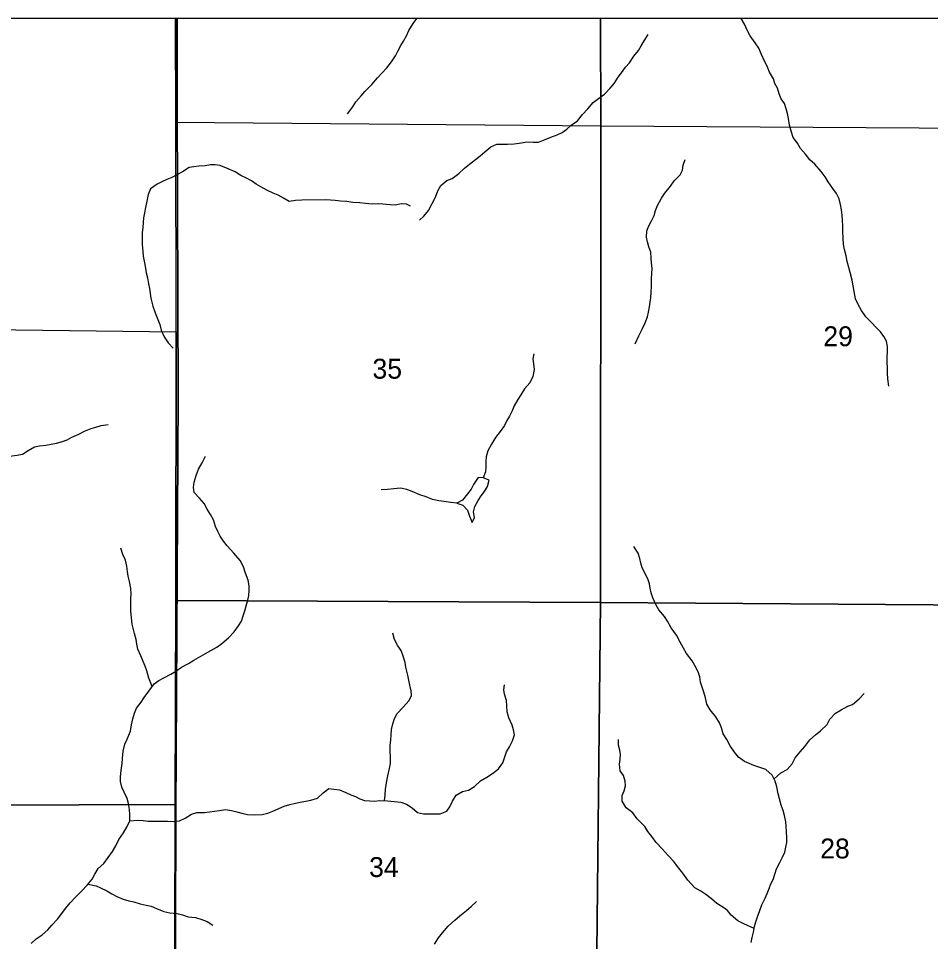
# Model space of a CAD drawing. Extents: x -10 to 158, y 8 to 33.
# Drawn here: x -8.24 to -6.322, y 13.18 to 15.122 of the extents above; entities that cross this region are included whole.
import ezdxf

# ---------------------------------------------------------------- set-up
doc = ezdxf.new("R2010")
doc.units = 0
for name, color, linetype in [('GM_X_Corporation', 7, 'Continuous'), ('GM_X_Minor_Lake', 7, 'Continuous'), ('GM_X_Minor_River', 7, 'Continuous'), ('GM_X_Section_Text', 7, 'Continuous')]:
    doc.layers.add(name, color=color, linetype=linetype)

msp = doc.modelspace()

# ---------------------------------------------------------------- linework, layer by layer
at = {"layer": 'GM_X_Corporation'}
for points in [[(-3.9824, 15.1217), (-9.5644, 15.1217), (-9.5644, 9.4643), (-9.3995, 9.4613), (-9.0726, 9.4561), (-8.6489, 9.4603), (-8.2177, 9.4548), (-7.9405, 9.4552), (-7.9359, 8.9497), (-7.8105, 8.9446), (-6.576, 8.9279), (-5.6716, 8.9116)], [(-3.9824, 15.1217), (-7.9061, 15.1217), (-7.9061, 14.9456), (-7.9061, 14.9432), (-7.9044, 14.3264), (-7.9089, 13.4536), (-7.9163, 10.9342), (-7.9163, 10.9333), (-7.9276, 10.245), (-7.9277, 10.2365), (-7.9405, 9.4552), (-7.9359, 8.9497), (-7.8105, 8.9446), (-6.576, 8.9279), (-5.6716, 8.9116)]]:
    msp.add_lwpolyline(points, dxfattribs=at)
for points in [[(-7.9061, 15.1217), (-9.5644, 15.1217), (-9.5644, 9.4643), (-9.3995, 9.4613), (-9.0726, 9.4561), (-8.6489, 9.4603), (-8.2177, 9.4548), (-7.9405, 9.4552), (-7.9277, 10.2365), (-7.9276, 10.245), (-7.9163, 10.9333), (-7.9163, 10.9342), (-7.9089, 13.4536), (-7.9044, 14.3264), (-7.9061, 14.9432), (-7.9061, 14.9456)], [(-7.9096, 15.1217), (-8.9238, 15.1217), (-8.92, 14.4752), (-7.9084, 14.4628), (-7.9089, 14.9035)], [(-7.016, 15.1217), (-7.9096, 15.1217), (-7.9089, 14.9035), (-7.0152, 14.8959)], [(-6.0117, 15.1217), (-7.016, 15.1217), (-7.0152, 14.8959), (-6.0105, 14.8894)], [(-7.0152, 14.8959), (-7.016, 13.8932), (-7.9093, 13.8977), (-7.9084, 14.4628), (-7.9089, 14.9035)], [(-7.0152, 14.8959), (-6.0105, 14.8894), (-6.0166, 13.8862), (-7.016, 13.8932)], [(-7.9084, 14.4628), (-7.9093, 13.8977), (-7.9104, 13.468), (-8.9211, 13.4645), (-8.92, 14.4752)], [(-7.9093, 13.8977), (-7.016, 13.8932), (-7.0267, 12.8896), (-7.912, 12.8954), (-7.9104, 13.468)], [(-7.016, 13.8932), (-6.0166, 13.8862), (-6.0224, 12.8846), (-7.0267, 12.8896)], [(-7.9104, 13.468), (-7.912, 12.8954), (-7.9134, 12.4505), (-8.922, 12.4664), (-8.9211, 13.4645)]]:
    msp.add_lwpolyline(points, close=True, dxfattribs=at)
at = {"layer": 'GM_X_Minor_Lake'}
for points in [[(-7.2625, 14.1552), (-7.2735, 14.1559), (-7.2828, 14.1414), (-7.288, 14.1319), (-7.2955, 14.1216), (-7.3064, 14.1083), (-7.3181, 14.1018)], [(-7.3181, 14.1018), (-7.3057, 14.0979), (-7.2957, 14.0871), (-7.2914, 14.0746), (-7.286, 14.0614), (-7.2812, 14.0717), (-7.2832, 14.0838), (-7.2802, 14.0952), (-7.2735, 14.1077), (-7.2671, 14.1173), (-7.2596, 14.1268), (-7.2533, 14.1371), (-7.2499, 14.1504), (-7.2625, 14.1552)]]:
    msp.add_lwpolyline(points, dxfattribs=at)
at = {"layer": 'GM_X_Minor_River'}
for points in [[(-7.5478, 14.9209), (-7.537, 14.9358), (-7.5306, 14.9461), (-7.5194, 14.9587), (-7.5119, 14.9682), (-7.4972, 14.9831), (-7.4852, 14.9965), (-7.4762, 15.0068), (-7.4657, 15.0178), (-7.4559, 15.0308), (-7.4473, 15.0434), (-7.4421, 15.0529), (-7.4357, 15.0647), (-7.4305, 15.0742), (-7.4241, 15.0853), (-7.4193, 15.0963), (-7.4103, 15.1108), (-7.4025, 15.1217)], [(-6.4098, 14.3485), (-6.4117, 14.3637), (-6.4121, 14.3758), (-6.4122, 14.3872), (-6.4127, 14.3982), (-6.4127, 14.4084), (-6.4121, 14.4221), (-6.4125, 14.432), (-6.4141, 14.4426), (-6.4198, 14.4524), (-6.4271, 14.4622), (-6.4363, 14.472), (-6.4462, 14.4822), (-6.458, 14.4943), (-6.4672, 14.5075), (-6.4741, 14.52), (-6.4798, 14.5317), (-6.4822, 14.5472), (-6.4845, 14.559), (-6.4869, 14.5711), (-6.4908, 14.5874), (-6.4939, 14.5976), (-6.497, 14.6105), (-6.4994, 14.6226), (-6.5025, 14.6355), (-6.5045, 14.6469), (-6.5057, 14.659), (-6.5062, 14.6742), (-6.5062, 14.6848), (-6.5071, 14.6973), (-6.5075, 14.7079), (-6.5088, 14.7193), (-6.5111, 14.7303), (-6.5142, 14.7424), (-6.5196, 14.7538), (-6.5276, 14.764), (-6.5372, 14.7779), (-6.5437, 14.7885), (-6.5517, 14.7995), (-6.5651, 14.8149), (-6.5753, 14.824), (-6.5845, 14.8364), (-6.5956, 14.8481), (-6.6013, 14.8591), (-6.6105, 14.8716), (-6.6143, 14.8822), (-6.6182, 14.8973), (-6.6202, 14.911), (-6.6229, 14.9216), (-6.6257, 14.9318), (-6.6292, 14.9428), (-6.6357, 14.953), (-6.6399, 14.9632), (-6.6438, 14.9753), (-6.6491, 14.9851), (-6.6518, 14.995), (-6.6603, 15.009), (-6.6657, 15.0215), (-6.671, 15.0321), (-6.6772, 15.0461), (-6.6829, 15.0589), (-6.6906, 15.0703), (-6.7009, 15.0854), (-6.7074, 15.0971), (-6.7128, 15.1096), (-6.7203, 15.1217)], [(-7.397, 14.6976), (-7.3878, 14.7057), (-7.3777, 14.7175), (-7.3702, 14.7323), (-7.3631, 14.7457), (-7.3579, 14.7594), (-7.3519, 14.7704), (-7.3391, 14.7811), (-7.3278, 14.7854), (-7.3139, 14.7957), (-7.3018, 14.8071), (-7.2913, 14.8152), (-7.2789, 14.8248), (-7.2691, 14.8328), (-7.2589, 14.8412), (-7.2465, 14.8515), (-7.2337, 14.8573), (-7.2235, 14.8574), (-7.2114, 14.8571), (-7.1974, 14.8583), (-7.1823, 14.8603), (-7.1709, 14.8619), (-7.1577, 14.8616), (-7.1467, 14.8617), (-7.1323, 14.8671), (-7.1206, 14.8717), (-7.1074, 14.8771), (-7.0969, 14.8821), (-7.0871, 14.8886), (-7.0773, 14.897), (-7.0645, 14.9066), (-7.0536, 14.9196), (-7.0423, 14.9314), (-7.0315, 14.9451), (-7.0202, 14.9535), (-7.0077, 14.9623), (-6.9953, 14.9753), (-6.9875, 14.9852), (-6.9785, 14.9982), (-6.9717, 15.0077), (-6.9635, 15.0192), (-6.9552, 15.0287), (-6.9455, 15.0424), (-6.9357, 15.0546), (-6.9301, 15.0642), (-6.9241, 15.0748), (-6.9159, 15.0882)], [(-6.9429, 14.437), (-6.9353, 14.454), (-6.9278, 14.4696), (-6.9219, 14.4814), (-6.917, 14.4943), (-6.9152, 14.5038), (-6.913, 14.5149), (-6.9098, 14.535), (-6.9091, 14.5456), (-6.9084, 14.5578), (-6.9085, 14.5741), (-6.9082, 14.5855), (-6.9075, 14.5968), (-6.9088, 14.6071), (-6.9092, 14.6173), (-6.9104, 14.6298), (-6.9143, 14.6416), (-6.9174, 14.6522), (-6.919, 14.6616), (-6.9183, 14.6749), (-6.9146, 14.6856), (-6.909, 14.6959), (-6.903, 14.7069), (-6.9004, 14.7175), (-6.896, 14.7286), (-6.8874, 14.7434), (-6.8806, 14.7541), (-6.869, 14.769), (-6.8608, 14.7804), (-6.8484, 14.7926), (-6.8435, 14.8029), (-6.8424, 14.8128), (-6.8376, 14.8249)], [(-7.4156, 14.7267), (-7.4239, 14.7308), (-7.4345, 14.7315), (-7.4478, 14.7288), (-7.4584, 14.7299), (-7.4735, 14.7313), (-7.4837, 14.7316), (-7.4962, 14.7311), (-7.5102, 14.7322), (-7.522, 14.7336), (-7.5367, 14.7347), (-7.5496, 14.7365), (-7.5629, 14.7375), (-7.5739, 14.7386), (-7.5841, 14.7397), (-7.5939, 14.74), (-7.6443, 14.7397), (-7.6575, 14.7388), (-7.6707, 14.7365), (-7.6825, 14.7436), (-7.6939, 14.75), (-7.7045, 14.7545), (-7.7167, 14.7601), (-7.7304, 14.7676), (-7.7402, 14.7732), (-7.7501, 14.7803), (-7.7604, 14.7856), (-7.7722, 14.7916), (-7.7847, 14.7991), (-7.7942, 14.8036), (-7.8041, 14.8077), (-7.8166, 14.8122), (-7.8264, 14.8136), (-7.8363, 14.8136), (-7.8476, 14.812), (-7.8608, 14.8111), (-7.8714, 14.8099), (-7.8813, 14.8083), (-7.8952, 14.7988), (-7.9054, 14.7938), (-7.9178, 14.7872), (-7.928, 14.783), (-7.9386, 14.778), (-7.9484, 14.773), (-7.9627, 14.7634), (-7.9672, 14.7516), (-7.9701, 14.7376), (-7.973, 14.7243), (-7.9752, 14.7129), (-7.977, 14.7026), (-7.9781, 14.6924), (-7.9788, 14.6821), (-7.9798, 14.6715), (-7.9801, 14.6582), (-7.98, 14.6453), (-7.9788, 14.632), (-7.9776, 14.6218), (-7.9756, 14.6112), (-7.9733, 14.5964), (-7.9713, 14.5866), (-7.969, 14.5759), (-7.9666, 14.5638), (-7.9643, 14.554), (-7.963, 14.543), (-7.9615, 14.5331), (-7.9576, 14.5168), (-7.9529, 14.5024), (-7.9429, 14.4778), (-7.9398, 14.4661), (-7.9336, 14.4521), (-7.9256, 14.4393), (-7.9149, 14.428)], [(-7.1565, 14.4165), (-7.1583, 14.4059), (-7.157, 14.3953), (-7.1558, 14.3832), (-7.158, 14.3683), (-7.1647, 14.3554), (-7.1756, 14.3424), (-7.1835, 14.3299), (-7.1898, 14.32), (-7.1977, 14.3066), (-7.2018, 14.2967), (-7.2077, 14.2853), (-7.213, 14.2758), (-7.2182, 14.2652), (-7.2272, 14.2526), (-7.2366, 14.24), (-7.2452, 14.2263), (-7.253, 14.2122), (-7.2567, 14.1993), (-7.2574, 14.1898), (-7.257, 14.1777), (-7.258, 14.1682), (-7.2625, 14.1552), (-7.2735, 14.1559), (-7.2828, 14.1414), (-7.288, 14.1319), (-7.2955, 14.1216), (-7.3064, 14.1083), (-7.3181, 14.1018), (-7.3317, 14.1032), (-7.345, 14.1054), (-7.356, 14.1068), (-7.3693, 14.1102), (-7.3825, 14.1154), (-7.3958, 14.1199), (-7.4118, 14.1266), (-7.4235, 14.1311), (-7.4364, 14.134), (-7.4508, 14.1324), (-7.464, 14.1312), (-7.4773, 14.1303)], [(-8.311, 14.1783), (-8.2921, 14.1873), (-8.2789, 14.1953), (-8.2691, 14.1992), (-8.2589, 14.2012), (-8.2426, 14.2032), (-8.232, 14.2051), (-8.2196, 14.2132), (-8.2064, 14.2205), (-8.1958, 14.2224), (-8.1826, 14.224), (-8.1712, 14.226), (-8.1603, 14.2283), (-8.1478, 14.2322), (-8.1376, 14.2357), (-8.1278, 14.2411), (-8.1131, 14.2472), (-8.101, 14.2538), (-8.0871, 14.2595), (-8.0773, 14.2623), (-8.0663, 14.2654), (-8.0512, 14.2677)], [(-7.821, 14.0428), (-7.826, 14.053), (-7.8303, 14.0674), (-7.8364, 14.0783), (-7.8433, 14.0897), (-7.8494, 14.1014), (-7.8597, 14.1127), (-7.8704, 14.1244), (-7.872, 14.135), (-7.8706, 14.146), (-7.8665, 14.1604), (-7.8617, 14.1738), (-7.8535, 14.1867), (-7.8467, 14.2012)], [(-8.2135, 13.1759), (-8.2033, 13.1858), (-8.1905, 13.1942), (-8.1781, 13.2045), (-8.1698, 13.2144), (-8.1582, 13.227), (-8.1488, 13.2389), (-8.1413, 13.2495), (-8.1316, 13.2617), (-8.1192, 13.2739), (-8.1068, 13.2869), (-8.0955, 13.2984), (-8.085, 13.3109), (-8.0794, 13.3216), (-8.0723, 13.3334), (-8.0606, 13.3445), (-8.0516, 13.3567), (-8.0426, 13.3692), (-8.0351, 13.381), (-8.0288, 13.3947), (-8.0194, 13.4088), (-8.0116, 13.4218), (-8.0056, 13.434), (-8.0057, 13.4465), (-8.0069, 13.4575), (-8.0089, 13.4703), (-8.0116, 13.4806), (-8.0181, 13.4942), (-8.0228, 13.5048), (-8.0255, 13.5169), (-8.0259, 13.5264), (-8.0241, 13.54), (-8.0224, 13.5548), (-8.0217, 13.5647), (-8.0203, 13.5806), (-8.0166, 13.5951), (-8.0114, 13.6054), (-8.0047, 13.6228), (-8.0025, 13.6361), (-7.9996, 13.6487), (-7.9958, 13.6604), (-7.9921, 13.6711), (-7.982, 13.6833), (-7.9756, 13.6932), (-7.9663, 13.7069), (-7.955, 13.7218), (-7.9449, 13.729), (-7.9343, 13.7344), (-7.92, 13.7421), (-7.9094, 13.749), (-7.8974, 13.757), (-7.8823, 13.7651), (-7.871, 13.7716), (-7.8612, 13.7774), (-7.8469, 13.7862), (-7.8359, 13.7919), (-7.8231, 13.7989), (-7.8122, 13.8069), (-7.7986, 13.8187), (-7.7866, 13.8317), (-7.7773, 13.8443), (-7.7713, 13.8542), (-7.7676, 13.8648), (-7.7642, 13.8759), (-7.7613, 13.8861), (-7.758, 13.8983), (-7.7558, 13.9078), (-7.7551, 13.9184), (-7.7548, 13.9279), (-7.7571, 13.9404), (-7.7625, 13.9548), (-7.7668, 13.968), (-7.7741, 13.9812), (-7.7874, 13.9971), (-7.8011, 14.0122), (-7.8092, 14.022), (-7.816, 14.0329), (-7.821, 14.0428)], [(-7.9589, 13.7167), (-7.9657, 13.7342), (-7.9704, 13.7497), (-7.9738, 13.7596), (-7.9777, 13.7694), (-7.9827, 13.7811), (-7.9892, 13.7951), (-7.9912, 13.8057), (-7.9924, 13.8152), (-7.9963, 13.8281), (-8.0009, 13.8478), (-8.0026, 13.861), (-8.0038, 13.8755), (-8.0035, 13.8906), (-8.0036, 13.9009), (-8.0033, 13.9115), (-8.0037, 13.9225), (-8.0069, 13.9373), (-8.0092, 13.9486), (-8.0108, 13.9585), (-8.0124, 13.9698), (-8.0151, 13.982), (-8.0205, 13.9944), (-8.0248, 14.0073)], [(-6.9061, 13.903), (-6.9092, 13.9132), (-6.9112, 13.9231), (-6.9131, 13.9326), (-6.9166, 13.9432), (-6.9281, 13.9658), (-6.9312, 13.9757), (-6.9332, 13.9859), (-6.9367, 13.9969), (-6.9455, 14.0109)], [(-6.6993, 13.178), (-6.6967, 13.1886), (-6.6942, 13.2), (-6.692, 13.2118), (-6.6894, 13.2217), (-6.6857, 13.2323), (-6.6805, 13.2453), (-6.6768, 13.257), (-6.6693, 13.2715), (-6.6656, 13.2814), (-6.6615, 13.2917), (-6.6574, 13.3012), (-6.6526, 13.3107), (-6.6485, 13.3236), (-6.6455, 13.3331), (-6.6388, 13.346), (-6.6332, 13.3574), (-6.6284, 13.3681), (-6.6258, 13.3784), (-6.6243, 13.3886), (-6.624, 13.3985), (-6.6245, 13.4114), (-6.6253, 13.4224), (-6.6262, 13.4318), (-6.6289, 13.4451), (-6.632, 13.4557), (-6.6362, 13.467), (-6.6397, 13.4803), (-6.6421, 13.4905), (-6.6452, 13.5053), (-6.6483, 13.5174), (-6.6548, 13.5303), (-6.6682, 13.5416), (-6.6826, 13.5468), (-6.6932, 13.5505), (-6.7035, 13.5542), (-6.7129, 13.5587), (-6.7259, 13.5677), (-6.7339, 13.5787), (-6.7431, 13.5915), (-6.75, 13.6047), (-6.758, 13.6168), (-6.7611, 13.6297), (-6.7654, 13.6399), (-6.7734, 13.6524), (-6.7856, 13.6671), (-6.7921, 13.6792), (-6.7953, 13.6925), (-6.7987, 13.7046), (-6.8022, 13.7152), (-6.8053, 13.7254), (-6.8073, 13.7371), (-6.8104, 13.747), (-6.8173, 13.7606), (-6.8234, 13.7708), (-6.8353, 13.7859), (-6.8414, 13.7968), (-6.8487, 13.8097), (-6.856, 13.8248), (-6.8674, 13.8399), (-6.8751, 13.8539), (-6.8816, 13.8637), (-6.8931, 13.8777), (-6.8988, 13.8879), (-6.9061, 13.903)], [(-7.4706, 13.4761), (-7.469, 13.4882), (-7.4683, 13.5), (-7.4658, 13.514), (-7.4632, 13.5289), (-7.4599, 13.5437), (-7.4577, 13.5543), (-7.4574, 13.5676), (-7.4583, 13.5808), (-7.4584, 13.5926), (-7.4573, 13.604), (-7.4566, 13.6142), (-7.4556, 13.626), (-7.453, 13.6378), (-7.4493, 13.6492), (-7.4433, 13.6595), (-7.4313, 13.6732), (-7.4189, 13.6862), (-7.4137, 13.6972), (-7.4141, 13.7074), (-7.4172, 13.7195), (-7.4192, 13.7298), (-7.4215, 13.7404), (-7.4254, 13.7574), (-7.4267, 13.7673), (-7.4313, 13.7805), (-7.4355, 13.7919), (-7.442, 13.8021), (-7.4489, 13.8157), (-7.4524, 13.8289)], [(-8.0058, 13.4337), (-7.9897, 13.4356), (-7.9776, 13.4349), (-7.9678, 13.4331), (-7.9269, 13.4333), (-7.9136, 13.4327), (-7.9012, 13.4339), (-7.8895, 13.4393), (-7.8763, 13.4477), (-7.8653, 13.4515), (-7.8491, 13.4517), (-7.8381, 13.4532), (-7.8279, 13.4541), (-7.8173, 13.4556), (-7.8048, 13.458), (-7.7919, 13.4558), (-7.7806, 13.4532), (-7.7677, 13.4491), (-7.7582, 13.4469), (-7.7427, 13.4463), (-7.7275, 13.4471), (-7.7158, 13.4502), (-7.7053, 13.4545), (-7.6815, 13.4649), (-7.6694, 13.468), (-7.6577, 13.4711), (-7.6475, 13.4734), (-7.6358, 13.4754), (-7.6252, 13.4774), (-7.6109, 13.4816), (-7.5996, 13.4931), (-7.5871, 13.5019), (-7.5765, 13.5008), (-7.5648, 13.499), (-7.5515, 13.4938), (-7.5409, 13.4889), (-7.5314, 13.4852), (-7.5219, 13.4803), (-7.512, 13.477), (-7.5014, 13.4759), (-7.4912, 13.4756), (-7.481, 13.4768), (-7.4643, 13.4757), (-7.45, 13.4747), (-7.4359, 13.4729), (-7.4242, 13.4692), (-7.4124, 13.4613), (-7.4006, 13.4511), (-7.3881, 13.4486), (-7.3771, 13.4486), (-7.3631, 13.4483), (-7.3533, 13.4488), (-7.3393, 13.4542), (-7.3326, 13.4637), (-7.3273, 13.4751), (-7.3195, 13.4881), (-7.3063, 13.4953), (-7.2934, 13.4985), (-7.281, 13.5061), (-7.2686, 13.5183), (-7.2547, 13.5256), (-7.243, 13.5333), (-7.2306, 13.5432), (-7.2212, 13.5558), (-7.2179, 13.5661), (-7.2138, 13.579), (-7.207, 13.5897), (-7.2007, 13.6022), (-7.197, 13.6148), (-7.1986, 13.6254), (-7.2017, 13.6352), (-7.2086, 13.6503), (-7.2121, 13.6632), (-7.2133, 13.6757), (-7.2134, 13.6871), (-7.2177, 13.7004), (-7.2192, 13.7098), (-7.2182, 13.7197)], [(-6.6509, 13.5224), (-6.6363, 13.5349), (-6.6231, 13.5418), (-6.6126, 13.554), (-6.6067, 13.5666), (-6.5958, 13.5788), (-6.5864, 13.5906), (-6.5755, 13.604), (-6.5635, 13.615), (-6.5529, 13.6235), (-6.5394, 13.6364), (-6.5334, 13.6479), (-6.5218, 13.6605), (-6.5097, 13.6674), (-6.4954, 13.675), (-6.4856, 13.6789), (-6.4717, 13.6904), (-6.4611, 13.7018)], [(-6.6928, 13.2075), (-6.7147, 13.2174), (-6.7273, 13.2237), (-6.741, 13.2354), (-6.749, 13.2452), (-6.7589, 13.252), (-6.7714, 13.2602), (-6.7825, 13.27), (-6.7942, 13.2787), (-6.8049, 13.2862), (-6.8174, 13.2933), (-6.8323, 13.3091), (-6.843, 13.3235), (-6.851, 13.3344), (-6.8625, 13.3488), (-6.8739, 13.3612), (-6.8865, 13.3752), (-6.8987, 13.3884), (-6.9079, 13.4008), (-6.9163, 13.4118), (-6.9228, 13.422), (-6.9388, 13.4382), (-6.948, 13.4506), (-6.9617, 13.4615), (-6.9705, 13.4755), (-6.9702, 13.4869), (-6.9665, 13.4968), (-6.9635, 13.5078), (-6.9643, 13.5177), (-6.9678, 13.529), (-6.9743, 13.5392), (-6.9759, 13.5528), (-6.9745, 13.5627), (-6.9742, 13.5733), (-6.9754, 13.5828), (-6.9781, 13.593), (-6.9782, 13.6052)], [(-8.0937, 13.3005), (-8.0769, 13.2973), (-8.0675, 13.2932), (-8.0542, 13.2865), (-8.0435, 13.2801), (-8.0333, 13.2745), (-8.02, 13.2689), (-8.0082, 13.2659), (-7.9976, 13.2633), (-7.9843, 13.2593), (-7.9718, 13.2563), (-7.9608, 13.2541), (-7.9495, 13.2492), (-7.9343, 13.2429), (-7.9221, 13.2407), (-7.9066, 13.2393), (-7.8952, 13.2363), (-7.8835, 13.2322), (-7.8676, 13.2304), (-7.8547, 13.2263), (-7.8433, 13.2219), (-7.8311, 13.2143)], [(-7.365, 13.1745), (-7.3567, 13.1878), (-7.3485, 13.1985), (-7.3361, 13.2122), (-7.3222, 13.2252), (-7.312, 13.2344), (-7.2981, 13.2455), (-7.2883, 13.2539), (-7.2767, 13.2642)]]:
    msp.add_lwpolyline(points, dxfattribs=at)

# ---------------------------------------------------------------- texts
at = {"layer": 'GM_X_Section_Text'}
for s, p in [('29', (-6.5472, 14.4323)), ('35', (-7.4956, 14.364)), ('28', (-6.5539, 13.3548)), ('34', (-7.5027, 13.3157))]:
    msp.add_text(s, height=0.04186, rotation=0, dxfattribs=at).set_placement(p)

doc.saveas('drawing.dxf')
